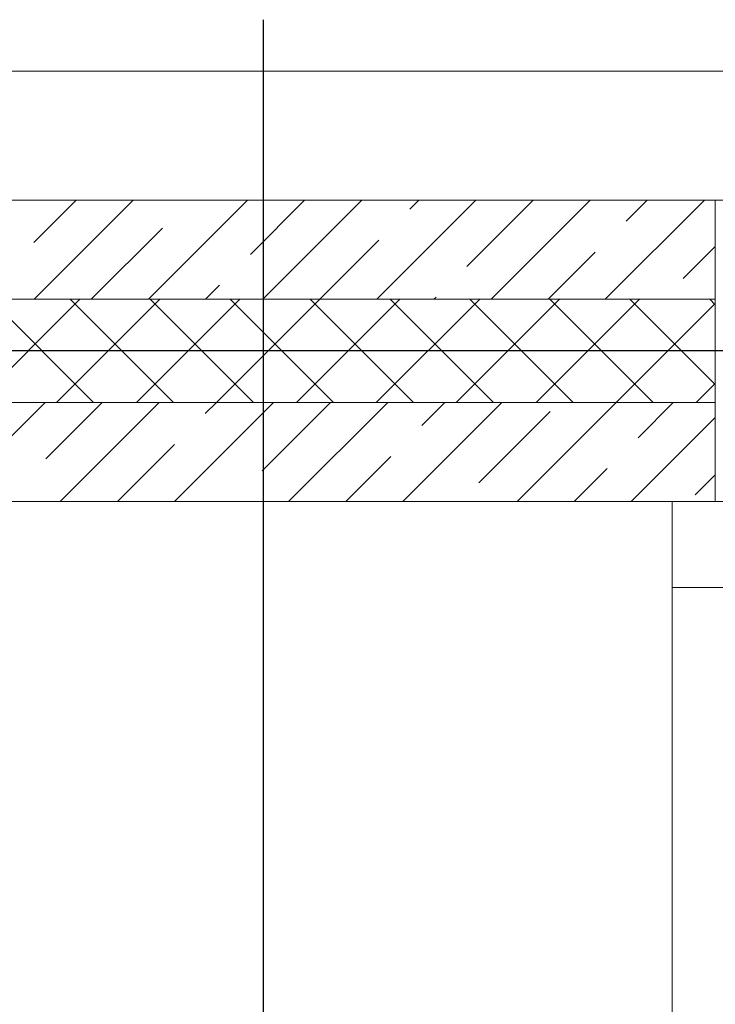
# Model space of a CAD drawing. Header units: millimetres. Extents: x 53645 to 137188, y 78097 to 135542.
# Tile 268 of 288: x 121895 to 122702, y 131063 to 132206. Entities that reach past the tile are written whole.
import ezdxf

# ---------------------------------------------------------------- set-up
doc = ezdxf.new("R2010")
doc.units = ezdxf.units.MM
doc.linetypes.add('CONTI', pattern=[0])
doc.linetypes.add('GOST2.303 5', pattern=[24, 20, -1.5, 1, -1.5])
doc.layers.add('axis_dim', color=40, linetype='CONTI')
for name, color, linetype, lineweight in [('doors_windows', 4, 'Continuous', 5), ('furniture', 36, 'Continuous', 0), ('stair1', 7, 'Continuous', 15), ('Wall2', 40, 'Continuous', 5)]:
    doc.layers.add(name, color=color, linetype=linetype, lineweight=lineweight)

msp = doc.modelspace()

# ---------------------------------------------------------------- linework, layer by layer
at = {"layer": 'axis_dim', "linetype": 'GOST2.303 5', "lineweight": 25, "ltscale": 100}
for points in [[(122177.3, 132206), (122177.3, 131821.4)], [(123427.3, 131821.4), (117677.3, 131821.4)], [(122177.3, 131821.4), (122177.3, 128221.4)]]:
    msp.add_lwpolyline(points, dxfattribs=at)
at = {"layer": 'doors_windows', "lineweight": 20, "ltscale": 50}
msp.add_lwpolyline([(122702.3, 131996.4), (123302.3, 131996.4), (123302.3, 131646.4), (122702.3, 131646.4)], close=True, dxfattribs=at)
at = {"layer": 'furniture'}
for points in [[(124582.3, 129221.4), (124582.3, 131646.4), (122652.3, 131646.4), (122652.3, 131046.4), (123982.3, 131046.3), (123982.3, 129221.4), (124582.3, 129221.4)], [(122652.3, 131546.4), (122652.3, 131546.4), (124482.3, 131546.4), (124482.3, 129221.4)]]:
    msp.add_lwpolyline(points, dxfattribs=at)
at = {"layer": 'stair1', "ltscale": 75}
msp.add_lwpolyline([(113102.3, 132146.4), (124677.5, 132146.4)], dxfattribs=at)
at = {"layer": 'Wall2', "ltscale": 100}
for points in [[(122702.3, 131996.4), (113102.3, 131996.4)], [(121911.4, 131947.4), (121960.4, 131996.4)], [(121911.7, 131881.4), (122026.7, 131996.4)], [(122044.3, 131881.4), (122159.3, 131996.4)], [(122162.6, 131933.4), (122225.6, 131996.4)], [(122176.9, 131881.4), (122291.9, 131996.4)], [(122309.4, 131881.4), (122424.4, 131996.4)], [(122347.6, 131985.8), (122358.2, 131996.4)], [(122413.9, 131919.5), (122490.7, 131996.4)], [(122442, 131881.4), (122557, 131996.4)], [(122574.6, 131881.4), (122689.6, 131996.4)], [(122598.8, 131971.9), (122623.3, 131996.4)], [(122702.3, 131881.4), (122702.3, 131996.4)], [(121978, 131881.4), (122060.5, 131963.9)], [(122243.2, 131881.4), (122311.8, 131950)], [(122665.1, 131905.6), (122702.3, 131942.8)], [(122508.3, 131881.4), (122563, 131936.1)], [(122110.6, 131881.4), (122126.8, 131897.6)], [(113217.3, 131881.4), (122702.3, 131881.4)], [(113217.3, 131881.4), (122702.3, 131881.4)], [(121844.7, 131761.4), (121964.7, 131881.4)], [(121980.7, 131761.4), (121860.7, 131881.4)], [(121937.5, 131761.4), (122057.5, 131881.4)], [(122073.5, 131761.4), (121953.5, 131881.4)], [(122030.3, 131761.4), (122150.3, 131881.4)], [(122166.3, 131761.4), (122046.3, 131881.4)], [(122123.2, 131761.4), (122243.2, 131881.4)], [(122259.1, 131761.4), (122139.1, 131881.4)], [(122216, 131761.4), (122336, 131881.4)], [(122351.9, 131761.4), (122231.9, 131881.4)], [(122308.8, 131761.4), (122428.8, 131881.4)], [(122444.7, 131761.4), (122324.7, 131881.4)], [(122375.7, 131881.4), (122378.1, 131883.7)], [(122401.6, 131761.4), (122521.6, 131881.4)], [(122537.5, 131761.4), (122417.5, 131881.4)], [(122494.4, 131761.4), (122614.4, 131881.4)], [(122630.3, 131761.4), (122510.3, 131881.4)], [(122587.2, 131761.4), (122702.3, 131876.5)], [(122702.3, 131782.2), (122603.1, 131881.4)], [(122702.3, 131875), (122696, 131881.4)], [(122702.3, 131881.4), (122702.3, 131761.4)], [(122680, 131761.4), (122702.3, 131783.7)], [(122702.3, 131761.4), (113337.3, 131761.4)], [(122702.3, 131761.4), (113337.3, 131761.4)], [(121809.3, 131646.4), (121924.3, 131761.4)], [(121925.3, 131696.1), (121990.6, 131761.4)], [(121941.9, 131646.4), (122056.9, 131761.4)], [(122074.4, 131646.4), (122189.4, 131761.4)], [(122110.3, 131748.5), (122123.2, 131761.4)], [(122176.5, 131682.2), (122255.7, 131761.4)], [(122207, 131646.4), (122322, 131761.4)], [(122339.6, 131646.4), (122454.6, 131761.4)], [(122361.5, 131734.6), (122388.3, 131761.4)], [(122472.2, 131646.4), (122587.2, 131761.4)], [(122612.7, 131720.6), (122653.5, 131761.4)], [(122702.3, 131646.4), (122702.3, 131761.4)], [(122427.8, 131668.3), (122510.7, 131751.1)], [(122604.8, 131646.4), (122702.3, 131743.9)], [(122008.2, 131646.4), (122074.5, 131712.7)], [(122273.3, 131646.4), (122325.7, 131698.8)], [(122538.5, 131646.4), (122576.9, 131684.8)], [(122679, 131654.3), (122702.3, 131677.6)], [(113452.3, 131646.4), (122702.3, 131646.4)], [(122140.7, 131646.4), (122140.7, 131646.4)]]:
    msp.add_lwpolyline(points, dxfattribs=at)

doc.saveas('drawing.dxf')
